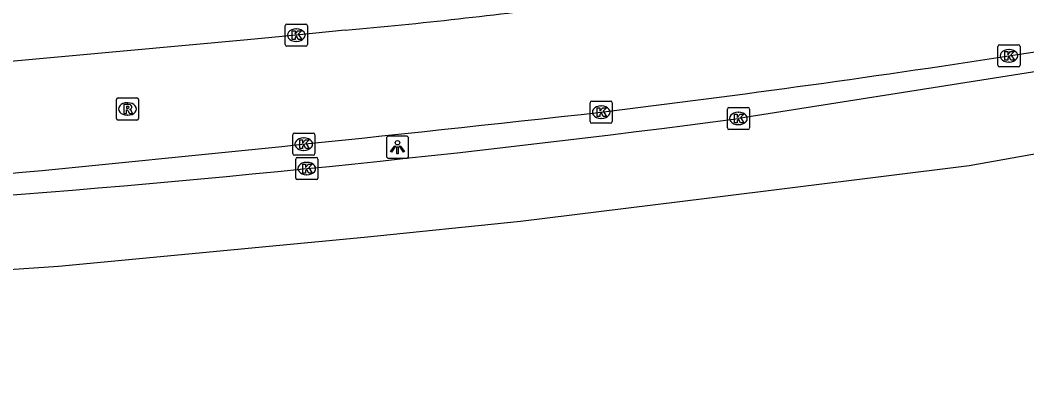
# Model space of a CAD drawing. Extents: x 160026 to 161302, y 384757 to 385701.
# Drawn here: x 160600.37 to 160645.83, y 384801.29 to 384817.61 of the extents above; entities that cross this region are included whole.
import ezdxf

# ---------------------------------------------------------------- set-up
doc = ezdxf.new("R2010")
doc.units = 0
for name, color, linetype in [('IMGEO_Kolk', 7, 'Continuous'), ('IMGEO_Lichtpunt', 7, 'Continuous'), ('IMGEO_Rijbaan_lokaal_open', 7, 'Continuous'), ('IMGEO_Rijbaan_regionaal_gesloten', 7, 'Continuous'), ('IMGEO_Rioolput', 7, 'Continuous')]:
    doc.layers.add(name, color=color, linetype=linetype)

msp = doc.modelspace()

# ---------------------------------------------------------------- linework, layer by layer
at = {"layer": 'IMGEO_Kolk'}
for p, q in [((160612.336, 384816.504), (160612.336, 384817.356)), ((160612.411, 384817.43), (160613.263, 384817.43)), ((160612.824, 384817.21), (160612.849, 384817.21)), ((160613.337, 384817.356), (160613.337, 384816.504)), ((160612.847, 384816.65), (160612.822, 384816.65)), ((160613.263, 384816.43), (160612.411, 384816.43)), ((160644.524, 384815.571), (160644.524, 384816.423)), ((160644.599, 384816.497), (160645.451, 384816.497)), ((160645.012, 384816.277), (160645.037, 384816.277)), ((160645.525, 384816.423), (160645.525, 384815.571)), ((160645.035, 384815.717), (160645.01, 384815.717)), ((160645.451, 384815.497), (160644.599, 384815.497)), ((160626.109, 384813.029), (160626.109, 384813.881)), ((160626.184, 384813.955), (160627.036, 384813.955)), ((160627.11, 384813.881), (160627.11, 384813.029)), ((160626.597, 384813.735), (160626.622, 384813.735)), ((160632.306, 384812.745), (160632.306, 384813.597)), ((160632.381, 384813.671), (160633.233, 384813.671)), ((160632.794, 384813.451), (160632.819, 384813.451)), ((160633.307, 384813.597), (160633.307, 384812.745)), ((160627.036, 384812.955), (160626.184, 384812.955)), ((160626.62, 384813.175), (160626.595, 384813.175)), ((160612.75, 384812.511), (160613.602, 384812.511)), ((160633.233, 384812.671), (160632.381, 384812.671)), ((160632.817, 384812.891), (160632.792, 384812.891)), ((160612.675, 384811.585), (160612.675, 384812.437)), ((160613.163, 384812.291), (160613.188, 384812.291)), ((160613.676, 384812.437), (160613.676, 384811.585)), ((160613.186, 384811.731), (160613.161, 384811.731)), ((160613.602, 384811.511), (160612.75, 384811.511)), ((160612.81, 384810.483), (160612.81, 384811.335)), ((160612.885, 384811.409), (160613.737, 384811.409)), ((160613.298, 384811.189), (160613.323, 384811.189)), ((160613.811, 384811.335), (160613.811, 384810.483)), ((160613.321, 384810.629), (160613.296, 384810.629)), ((160613.737, 384810.409), (160612.885, 384810.409))]:
    msp.add_line(p, q, dxfattribs=at)
for points in [[(160612.336, 384816.504), (160612.336, 384817.356)], [(160612.411, 384817.43), (160613.263, 384817.43)], [(160612.657, 384817.13), (160612.78, 384817.13), (160612.78, 384816.979), (160612.91, 384817.13), (160613.074, 384817.13), (160612.928, 384816.979), (160613.081, 384816.73), (160612.929, 384816.73), (160612.844, 384816.894), (160612.78, 384816.827), (160612.78, 384816.73), (160612.657, 384816.73), (160612.657, 384817.13)], [(160613.337, 384817.356), (160613.337, 384816.504)], [(160613.263, 384816.43), (160612.411, 384816.43)], [(160644.524, 384815.571), (160644.524, 384816.423)], [(160644.599, 384816.497), (160645.451, 384816.497)], [(160644.845, 384816.197), (160644.968, 384816.197), (160644.968, 384816.046), (160645.098, 384816.197), (160645.262, 384816.197), (160645.116, 384816.046), (160645.269, 384815.797), (160645.117, 384815.797), (160645.032, 384815.961), (160644.968, 384815.894), (160644.968, 384815.797), (160644.845, 384815.797), (160644.845, 384816.197)], [(160645.525, 384816.423), (160645.525, 384815.571)], [(160645.451, 384815.497), (160644.599, 384815.497)], [(160626.109, 384813.029), (160626.109, 384813.881)], [(160626.184, 384813.955), (160627.036, 384813.955)], [(160627.11, 384813.881), (160627.11, 384813.029)], [(160626.43, 384813.655), (160626.553, 384813.655), (160626.553, 384813.504), (160626.683, 384813.655), (160626.847, 384813.655), (160626.701, 384813.504), (160626.854, 384813.255), (160626.702, 384813.255), (160626.617, 384813.419), (160626.553, 384813.352), (160626.553, 384813.255), (160626.43, 384813.255), (160626.43, 384813.655)], [(160632.306, 384812.745), (160632.306, 384813.597)], [(160632.381, 384813.671), (160633.233, 384813.671)], [(160632.627, 384813.371), (160632.75, 384813.371), (160632.75, 384813.22), (160632.88, 384813.371), (160633.044, 384813.371), (160632.898, 384813.22), (160633.051, 384812.971), (160632.899, 384812.971), (160632.814, 384813.135), (160632.75, 384813.068), (160632.75, 384812.971), (160632.627, 384812.971), (160632.627, 384813.371)], [(160633.307, 384813.597), (160633.307, 384812.745)], [(160627.036, 384812.955), (160626.184, 384812.955)], [(160612.75, 384812.511), (160613.602, 384812.511)], [(160633.233, 384812.671), (160632.381, 384812.671)], [(160612.675, 384811.585), (160612.675, 384812.437)], [(160612.996, 384812.211), (160613.119, 384812.211), (160613.119, 384812.06), (160613.249, 384812.211), (160613.413, 384812.211), (160613.267, 384812.06), (160613.42, 384811.811), (160613.268, 384811.811), (160613.183, 384811.975), (160613.119, 384811.908), (160613.119, 384811.811), (160612.996, 384811.811), (160612.996, 384812.211)], [(160613.676, 384812.437), (160613.676, 384811.585)], [(160613.602, 384811.511), (160612.75, 384811.511)], [(160612.81, 384810.483), (160612.81, 384811.335)], [(160612.885, 384811.409), (160613.737, 384811.409)], [(160613.131, 384811.109), (160613.254, 384811.109), (160613.254, 384810.958), (160613.384, 384811.109), (160613.548, 384811.109), (160613.402, 384810.958), (160613.555, 384810.709), (160613.403, 384810.709), (160613.318, 384810.873), (160613.254, 384810.806), (160613.254, 384810.709), (160613.131, 384810.709), (160613.131, 384811.109)], [(160613.811, 384811.335), (160613.811, 384810.483)], [(160613.737, 384810.409), (160612.885, 384810.409)]]:
    msp.add_lwpolyline(points, dxfattribs=at)
for centre, start, end in [((160612.413, 384817.354), 91.552, 178.448), ((160612.413, 384817.354), 91.552, 178.448), ((160613.261, 384817.354), 1.552, 88.448), ((160613.261, 384817.354), 1.552, 88.448), ((160612.413, 384816.506), 181.552, 268.448), ((160612.413, 384816.506), 181.552, 268.448), ((160613.261, 384816.506), 271.552, 358.448), ((160613.261, 384816.506), 271.552, 358.448), ((160644.601, 384816.421), 91.552, 178.448), ((160644.601, 384816.421), 91.552, 178.448), ((160645.449, 384816.421), 1.552, 88.448), ((160645.449, 384816.421), 1.552, 88.448), ((160644.601, 384815.573), 181.552, 268.448), ((160644.601, 384815.573), 181.552, 268.448), ((160645.449, 384815.573), 271.552, 358.448), ((160645.449, 384815.573), 271.552, 358.448), ((160626.186, 384813.879), 91.552, 178.448), ((160626.186, 384813.879), 91.552, 178.448), ((160627.034, 384813.879), 1.552, 88.448), ((160627.034, 384813.879), 1.552, 88.448), ((160632.383, 384813.595), 91.552, 178.448), ((160632.383, 384813.595), 91.552, 178.448), ((160633.231, 384813.595), 1.552, 88.448), ((160633.231, 384813.595), 1.552, 88.448), ((160626.186, 384813.031), 181.552, 268.448), ((160626.186, 384813.031), 181.552, 268.448), ((160627.034, 384813.031), 271.552, 358.448), ((160627.034, 384813.031), 271.552, 358.448), ((160612.752, 384812.435), 91.552, 178.448), ((160612.752, 384812.435), 91.552, 178.448), ((160613.6, 384812.435), 1.552, 88.448), ((160613.6, 384812.435), 1.552, 88.448), ((160632.383, 384812.747), 181.552, 268.448), ((160632.383, 384812.747), 181.552, 268.448), ((160633.231, 384812.747), 271.552, 358.448), ((160633.231, 384812.747), 271.552, 358.448), ((160612.752, 384811.587), 181.552, 268.448), ((160612.752, 384811.587), 181.552, 268.448), ((160613.6, 384811.587), 271.552, 358.448), ((160613.6, 384811.587), 271.552, 358.448), ((160612.887, 384811.333), 91.552, 178.448), ((160612.887, 384811.333), 91.552, 178.448), ((160613.735, 384811.333), 1.552, 88.448), ((160613.735, 384811.333), 1.552, 88.448), ((160612.887, 384810.485), 181.552, 268.448), ((160612.887, 384810.485), 181.552, 268.448), ((160613.735, 384810.485), 271.552, 358.448), ((160613.735, 384810.485), 271.552, 358.448)]:
    msp.add_arc(centre, 0.0765, start, end, dxfattribs=at)
for centre, major_axis, ratio, start_param, end_param in [((160612.823, 384816.93), (-0.387, 0.002), 0.722429, 4.712389, 7.853982), ((160612.848, 384816.93), (-0.39, 0.002), 0.717154, 1.570796, 4.712389), ((160645.011, 384815.997), (-0.387, 0.002), 0.722429, 4.712389, 7.853982), ((160645.036, 384815.997), (-0.39, 0.002), 0.717154, 1.570796, 4.712389), ((160626.596, 384813.455), (-0.387, 0.002), 0.722429, 4.712389, 7.853982), ((160626.621, 384813.455), (-0.39, 0.002), 0.717154, 1.570796, 4.712389), ((160632.793, 384813.171), (-0.387, 0.002), 0.722429, 4.712389, 7.853982), ((160632.818, 384813.171), (-0.39, 0.002), 0.717154, 1.570796, 4.712389), ((160613.162, 384812.011), (-0.387, 0.002), 0.722429, 4.712389, 7.853982), ((160613.187, 384812.011), (-0.39, 0.002), 0.717154, 1.570796, 4.712389), ((160613.297, 384810.909), (-0.387, 0.002), 0.722429, 4.712389, 7.853982), ((160613.322, 384810.909), (-0.39, 0.002), 0.717154, 1.570796, 4.712389)]:
    msp.add_ellipse(centre, major_axis=major_axis, ratio=ratio, start_param=start_param, end_param=end_param, dxfattribs=at)
at = {"layer": 'IMGEO_Lichtpunt'}
for p, q in [((160616.91, 384812.277), (160616.91, 384811.47)), ((160616.91, 384812.277), (160616.91, 384811.47)), ((160617.812, 384812.372), (160617.004, 384812.372)), ((160617.812, 384812.372), (160617.004, 384812.372)), ((160617.906, 384811.47), (160617.906, 384812.277)), ((160617.906, 384811.47), (160617.906, 384812.277)), ((160617.004, 384811.376), (160617.812, 384811.376)), ((160617.004, 384811.376), (160617.812, 384811.376))]:
    msp.add_line(p, q, dxfattribs=at)
for points in [[(160617.284, 384811.941), (160617.323, 384811.913), (160617.135, 384811.651), (160617.097, 384811.678), (160617.284, 384811.941)], [(160617.386, 384811.893), (160617.433, 384811.893), (160617.433, 384811.571), (160617.386, 384811.571), (160617.386, 384811.893)], [(160617.496, 384811.913), (160617.534, 384811.94), (160617.721, 384811.678), (160617.682, 384811.65), (160617.496, 384811.913)]]:
    msp.add_lwpolyline(points, dxfattribs=at)
msp.add_circle((160617.409, 384812.075), 0.0994, dxfattribs=at)
for centre, start, end in [((160617.004, 384812.277), 90, 180), ((160617.004, 384812.277), 90, 180), ((160617.812, 384812.277), 0, 90), ((160617.812, 384812.277), 0, 90), ((160617.004, 384811.47), 180, 270), ((160617.004, 384811.47), 180, 270), ((160617.812, 384811.47), 270, 0), ((160617.812, 384811.47), 270, 360)]:
    msp.add_arc(centre, 0.0946, start, end, dxfattribs=at)
at = {"layer": 'IMGEO_Rijbaan_lokaal_open'}
msp.add_lwpolyline([(160615.047, 384817.149), (160612.837, 384816.929), (160610.641, 384816.725), (160599.604, 384815.718), (160596.716, 384815.521), (160584.471, 384814.737)], dxfattribs=at)
for centre, radius, start, end in [((160556.367, 385390.208), 581.014, 276.943921, 280.706664), ((160591.646, 385073.025), 256.944, 275.22547, 277.5165), ((160428.826, 386591.967), 1789.475, 275.416643, 276.345653)]:
    msp.add_arc(centre, radius, start, end, dxfattribs=at)
at = {"layer": 'IMGEO_Rijbaan_regionaal_gesloten'}
for points in [[(160828.634, 384848.573), (160819.562, 384846.531), (160798.963, 384841.743), (160787.933, 384839.065), (160760.269, 384833.495), (160693.597, 384820.533), (160666.023, 384815.096), (160643.234, 384811.039), (160631.384, 384809.566), (160622.962, 384808.519), (160615.903, 384807.799), (160602.102, 384806.496), (160593.622, 384805.913), (160581.27, 384805.063), (160557.511, 384804.281), (160534.335, 384804.151), (160518.451, 384803.76), (160497.293, 384802.197), (160482.841, 384801.285), (160463.571, 384801.936), (160433.105, 384803.109), (160400.007, 384805.11)], [(160793.873, 384843.828), (160790.644, 384843.08), (160782.495, 384841.341), (160773.396, 384839.558), (160755.107, 384835.98), (160731.953, 384831.498), (160713.807, 384827.961), (160696.563, 384824.584), (160676.338, 384820.634), (160659.27, 384817.339), (160632.807, 384813.17)]]:
    msp.add_lwpolyline(points, dxfattribs=at)
msp.add_arc((160550.317, 385439.021), 631.264, 274.129502, 277.508557, dxfattribs=at)
at = {"layer": 'IMGEO_Rioolput'}
for p, q in [((160604.715, 384813.172), (160604.715, 384814.024)), ((160604.79, 384814.098), (160605.642, 384814.098)), ((160605.203, 384813.878), (160605.228, 384813.878)), ((160605.716, 384814.024), (160605.716, 384813.172)), ((160605.642, 384813.098), (160604.79, 384813.098)), ((160605.226, 384813.318), (160605.201, 384813.318))]:
    msp.add_line(p, q, dxfattribs=at)
for points in [[(160604.715, 384813.172), (160604.715, 384814.024)], [(160604.79, 384814.098), (160605.642, 384814.098)], [(160605.716, 384814.024), (160605.716, 384813.172)], [(160605.304, 384813.796), (160605.052, 384813.798), (160605.052, 384813.398)], [(160605.052, 384813.398), (160605.176, 384813.398), (160605.176, 384813.56), (160605.187, 384813.56)], [(160605.23, 384813.717), (160605.176, 384813.717), (160605.176, 384813.636)], [(160605.176, 384813.636), (160605.228, 384813.636)], [(160605.234, 384813.531), (160605.305, 384813.398), (160605.445, 384813.398), (160605.38, 384813.524)], [(160605.642, 384813.098), (160604.79, 384813.098)]]:
    msp.add_lwpolyline(points, dxfattribs=at)
for centre, radius, start, end in [((160604.792, 384814.022), 0.0765, 91.552, 178.448), ((160604.792, 384814.022), 0.0765, 91.552, 178.448), ((160605.64, 384814.022), 0.0765, 1.552, 88.448), ((160605.64, 384814.022), 0.0765, 1.552, 88.448), ((160605.186, 384813.507), 0.0533, 26.0293, 88.6989), ((160605.212, 384813.825), 0.19, 274.7715, 282.9687), ((160605.236, 384813.621), 0.0964, 77.0061, 93.1865), ((160605.25, 384813.678), 0.0378, 276.6634, 79.6772), ((160605.303, 384813.686), 0.109, 350.3612, 89.416), ((160605.301, 384813.686), 0.112, 277.5842, 350.9817), ((160605.285, 384813.471), 0.108, 29.5134, 73.7905), ((160604.792, 384813.174), 0.0765, 181.552, 268.448), ((160604.792, 384813.174), 0.0765, 181.552, 268.448), ((160605.64, 384813.174), 0.0765, 271.552, 358.448), ((160605.64, 384813.174), 0.0765, 271.552, 358.448)]:
    msp.add_arc(centre, radius, start, end, dxfattribs=at)
for centre, major_axis, ratio, start_param, end_param in [((160605.202, 384813.598), (-0.387, 0.002), 0.722429, 4.712389, 7.853982), ((160605.227, 384813.598), (-0.39, 0.002), 0.717154, 1.570796, 4.712389)]:
    msp.add_ellipse(centre, major_axis=major_axis, ratio=ratio, start_param=start_param, end_param=end_param, dxfattribs=at)

doc.saveas('drawing.dxf')
